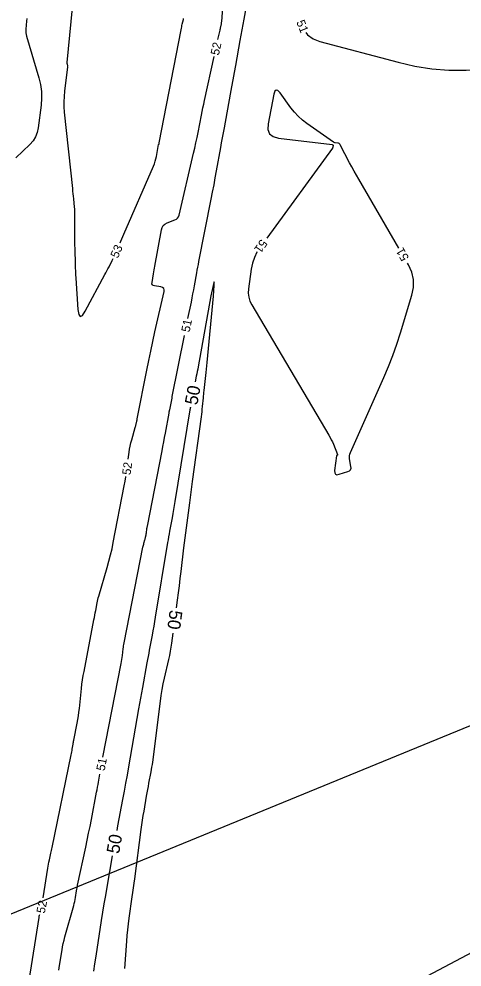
# Model space of a CAD drawing. Extents: x 2384780 to 2405861, y 547869 to 573706.
# Drawn here: x 2396864 to 2396967.1, y 554600 to 554820.6 of the extents above; entities that cross this region are included whole.
import ezdxf

# ---------------------------------------------------------------- set-up
doc = ezdxf.new("R2010")
doc.units = 0
for name, color, linetype in [('Old_Level_60', 7, 'Continuous'), ('Old_Level_61', 7, 'Continuous'), ('Old_Level_63', 7, 'Continuous')]:
    doc.layers.add(name, color=color, linetype=linetype)

msp = doc.modelspace()

# ---------------------------------------------------------------- linework, layer by layer
at = {"layer": 'Old_Level_60'}
for points in [[(2396877.522, 554835.19725), (2396875.12875, 554810.44725), (2396875.12375, 554810.3415), (2396875.1285, 554810.237), (2396875.14375, 554810.1335), (2396875.169, 554810.03075), (2396875.26825, 554809.69725), (2396875.2855, 554809.6255), (2396875.29525, 554809.553), (2396875.29725, 554809.48), (2396875.2915, 554809.40625), (2396874.5605, 554803.75325), (2396874.4395, 554802.5415), (2396874.38975, 554801.32875), (2396874.41125, 554800.11525), (2396874.504, 554798.901), (2396876.38525, 554781.0935), (2396876.4475, 554780.505), (2396876.50975, 554779.9165), (2396876.57175, 554779.328), (2396876.634, 554778.73925), (2396876.837, 554776.81675), (2396876.875, 554776.4045), (2396876.90125, 554775.99175), (2396876.916, 554775.57825), (2396876.91925, 554775.16425), (2396876.89325, 554770.831), (2396876.89175, 554769.9025), (2396876.8985, 554768.974), (2396876.91325, 554768.04575), (2396876.93625, 554767.1175), (2396877.043, 554763.44475), (2396877.0695, 554762.65775), (2396877.1035, 554761.87125), (2396877.145, 554761.08525), (2396877.19375, 554760.29925), (2396877.68275, 554752.98025), (2396877.86775, 554751.78075), (2396878.21325, 554751.31925), (2396878.71925, 554751.59575), (2396879.3855, 554752.61), (2396883.962, 554761.0905), (2396884.2035, 554761.5405), (2396884.44275, 554761.99175), (2396884.68, 554762.444), (2396884.915, 554762.8975), (2396885.67925, 554764.38075), (2396885.84, 554764.7), (2396885.907, 554764.83875)], [(2396903.301, 554750.84175), (2396904.0795, 554754.71425), (2396904.26475, 554755.64675), (2396904.4455, 554756.58), (2396904.622, 554757.514), (2396904.794, 554758.44875), (2396905.34925, 554761.50425), (2396905.4695, 554762.1585), (2396905.59225, 554762.8125), (2396905.7175, 554763.466), (2396905.84525, 554764.119), (2396908.71975, 554778.661), (2396909.041, 554780.3055), (2396909.355, 554781.95125), (2396909.66175, 554783.5985), (2396909.96125, 554785.247), (2396910.92775, 554790.6345), (2396911.13575, 554791.78875), (2396911.345, 554792.94275), (2396911.55575, 554794.09675), (2396911.768, 554795.25025), (2396913.21225, 554803.07075), (2396913.52, 554804.74675), (2396913.825, 554806.4235), (2396914.1265, 554808.1005), (2396914.42525, 554809.7785), (2396915.45275, 554815.58375), (2396915.674, 554816.8275), (2396915.89725, 554818.071), (2396916.12275, 554819.314), (2396916.35, 554820.55675), (2396917.61375, 554827.43175)], [(2396910.281, 554815.7625), (2396910.763, 554817.937), (2396910.8075, 554818.14175), (2396910.851, 554818.34675), (2396910.89325, 554818.55175), (2396910.93425, 554818.75725), (2396911.06575, 554819.42875), (2396911.09175, 554819.573), (2396911.1135, 554819.71775), (2396911.13075, 554819.86325), (2396911.14375, 554820.009), (2396911.6985, 554827.58225)], [(2396865.78925, 554820.6625), (2396865.7295, 554820.083), (2396865.54625, 554818.18825), (2396865.5265, 554817.784), (2396865.5455, 554817.3835), (2396865.6035, 554816.987), (2396865.70025, 554816.594), (2396868.5945, 554806.85575), (2396868.974, 554805.2895), (2396869.1855, 554803.7095), (2396869.229, 554802.11625), (2396869.10425, 554800.5095), (2396868.42275, 554795.2385), (2396868.19275, 554794.151), (2396867.79475, 554793.148), (2396867.22875, 554792.229), (2396866.49475, 554791.39425), (2396863.2345, 554788.2355)], [(2396887.50125, 554768.50725), (2396887.647, 554768.847), (2396887.88825, 554769.4065), (2396888.13025, 554769.9655), (2396888.3735, 554770.524), (2396895.27075, 554786.33125), (2396895.493, 554786.8845), (2396895.6815, 554787.448), (2396895.83625, 554788.0215), (2396895.957, 554788.6055), (2396896.4385, 554791.33425), (2396896.441, 554791.34325), (2396896.44575, 554791.35075), (2396896.45225, 554791.3565), (2396896.4605, 554791.361), (2396896.491, 554791.3725), (2396896.497, 554791.37575), (2396896.50175, 554791.37975), (2396896.50525, 554791.385), (2396896.5075, 554791.39125), (2396896.554, 554791.58875), (2396896.56375, 554791.63125), (2396896.573, 554791.67375), (2396896.582, 554791.71625), (2396896.5905, 554791.759), (2396901.70075, 554818.0665), (2396901.7665, 554818.39975), (2396901.8345, 554818.73225), (2396901.90475, 554819.0645), (2396901.977, 554819.39625), (2396902.217, 554820.479), (2396902.26775, 554820.71125)], [(2396930.73975, 554817.43025), (2396931.14525, 554816.87675), (2396932.403, 554815.93), (2396933.988, 554815.30625), (2396952.19625, 554810.49425), (2396956.11475, 554809.6075), (2396960.066, 554809.0095), (2396964.05025, 554808.70025), (2396968.06775, 554808.68), (2396987.7645, 554809.28575), (2396989.19225, 554809.35775), (2396990.614, 554809.48625), (2396992.02925, 554809.67075), (2396993.4385, 554809.9115), (2396998.0315, 554810.79), (2396999.0175, 554810.96725), (2397000.0065, 554811.122), (2397000.99875, 554811.2545), (2397001.99425, 554811.3645), (2397021.9915, 554813.35025), (2397024.10375, 554813.59875), (2397026.2025, 554813.92375), (2397028.288, 554814.32525), (2397028.876, 554814.461)], [(2396889.40375, 554718.107), (2396889.61125, 554719.74975), (2396889.7175, 554720.477), (2396889.8515, 554721.19875), (2396890.0135, 554721.9145), (2396890.2035, 554722.6245), (2396891.04175, 554725.53325), (2396891.09675, 554725.7295), (2396891.1485, 554725.92625), (2396891.1975, 554726.124), (2396891.24325, 554726.3225), (2396891.388, 554726.97225), (2396891.4185, 554727.1115), (2396891.44825, 554727.251), (2396891.47675, 554727.39075), (2396891.5045, 554727.53075), (2396893.7125, 554738.871), (2396894.154, 554741.09275), (2396894.613, 554743.311), (2396895.08925, 554745.5255), (2396895.583, 554747.7365), (2396897.7175, 554757.12025), (2396897.751, 554757.53525), (2396897.6415, 554757.855), (2396897.389, 554758.07975), (2396896.9935, 554758.20925), (2396895.46725, 554758.477), (2396895.18825, 554758.568), (2396895.00575, 554758.7265), (2396894.91975, 554758.95225), (2396894.93, 554759.2455), (2396895.298, 554761.30125), (2396895.37675, 554761.742), (2396895.45525, 554762.1825), (2396895.5335, 554762.62325), (2396895.61125, 554763.064), (2396897.10125, 554771.50975), (2396897.2615, 554772.05), (2396897.53525, 554772.4965), (2396897.92225, 554772.8495), (2396898.4225, 554773.1085), (2396900.24225, 554773.80225), (2396900.59525, 554773.98325), (2396900.875, 554774.22825), (2396901.081, 554774.538), (2396901.2135, 554774.912), (2396904.61025, 554789.31775), (2396904.89025, 554790.53225), (2396905.158, 554791.74925), (2396905.414, 554792.96875), (2396905.6575, 554794.191), (2396906.434, 554798.18775), (2396906.603, 554799.04375), (2396906.77775, 554799.8985), (2396906.95825, 554800.752), (2396907.144, 554801.60425), (2396909.41575, 554811.85725)], [(2396952.37775, 554767.21425), (2396943.056, 554783.2625), (2396942.50925, 554784.2145), (2396941.97225, 554785.172), (2396941.445, 554786.13475), (2396940.92725, 554787.103), (2396938.702, 554791.316), (2396938.60625, 554791.45775), (2396938.487, 554791.566), (2396938.34425, 554791.64025), (2396938.178, 554791.68075), (2396937.596, 554791.7575), (2396937.474, 554791.78075), (2396937.3575, 554791.81825), (2396937.24625, 554791.8695), (2396937.14075, 554791.93475), (2396930.9575, 554796.26875), (2396929.92075, 554797.06025), (2396928.9595, 554797.92875), (2396928.07375, 554798.874), (2396927.26325, 554799.89625), (2396924.7395, 554803.36075), (2396924.2445, 554803.89775), (2396923.8405, 554804.02375), (2396923.52775, 554803.73875), (2396923.306, 554803.04275), (2396921.964, 554796.1665), (2396921.8985, 554794.8545), (2396922.2775, 554793.86575), (2396923.10125, 554793.2), (2396924.36925, 554792.8575), (2396936.87875, 554791.33725), (2396936.967, 554791.3135), (2396937.026, 554791.26725), (2396937.05575, 554791.19825), (2396937.05625, 554791.107), (2396937.01025, 554790.77175), (2396936.99625, 554790.7015), (2396936.97425, 554790.63475), (2396936.94375, 554790.571), (2396936.90525, 554790.51075), (2396921.654, 554769.591)], [(2396919.36575, 554766.312), (2396919.3565, 554766.29725), (2396918.757, 554765.0485), (2396918.31775, 554763.735), (2396918.03875, 554762.3565), (2396917.38825, 554757.74725), (2396917.32975, 554756.77575), (2396917.43325, 554755.83675), (2396917.6985, 554754.92975), (2396918.12575, 554754.05525)], [(2396918.12575, 554754.05525), (2396936.096, 554723.6945), (2396936.38175, 554723.192), (2396936.6495, 554722.6805), (2396936.8995, 554722.16), (2396937.1315, 554721.63025), (2396938.134, 554719.22975), (2396938.145, 554719.18725), (2396938.14, 554719.151), (2396938.11875, 554719.12125), (2396938.08125, 554719.098), (2396937.9325, 554719.03275), (2396937.90425, 554719.01625), (2396937.88275, 554718.9945), (2396937.868, 554718.9675), (2396937.86025, 554718.93575), (2396937.43775, 554715.52175), (2396937.44525, 554714.98325), (2396937.62725, 554714.6545), (2396937.98375, 554714.5355), (2396938.51475, 554714.6265), (2396940.53425, 554715.266), (2396940.903, 554715.442), (2396941.144, 554715.69525), (2396941.257, 554716.026), (2396941.24225, 554716.43425), (2396940.9305, 554718.2055), (2396940.89175, 554718.5815), (2396940.909, 554718.9505), (2396940.98225, 554719.31275), (2396941.1115, 554719.668), (2396948.90575, 554737.108), (2396950.003, 554739.67125), (2396951.01725, 554742.26525), (2396951.94825, 554744.89025), (2396952.7965, 554747.54625), (2396955.4315, 554756.27275), (2396955.803, 554758.12), (2396955.788, 554759.92225), (2396955.3865, 554761.67925), (2396954.59875, 554763.39075), (2396954.38675, 554763.7555)], [(2396883.5, 554648.7635), (2396887.77, 554670.5675), (2396887.8575, 554671.04125), (2396887.93475, 554671.51675), (2396888.00175, 554671.99375), (2396888.05825, 554672.47225), (2396888.2265, 554674.038), (2396888.26625, 554674.373), (2396888.31325, 554674.70675), (2396888.3675, 554675.0395), (2396888.42925, 554675.37125), (2396892.8275, 554697.6425), (2396892.877, 554697.88), (2396892.93225, 554698.11625), (2396892.9925, 554698.35125), (2396893.05825, 554698.58475), (2396893.2815, 554699.34575), (2396893.3275, 554699.5095), (2396893.36975, 554699.674), (2396893.408, 554699.83925), (2396893.44225, 554700.00575), (2396893.55275, 554700.573), (2396893.5755, 554700.69475), (2396893.59625, 554700.817), (2396893.61475, 554700.93925), (2396893.63125, 554701.062), (2396893.73325, 554701.869), (2396893.7565, 554702.0415), (2396893.78275, 554702.21375), (2396893.81175, 554702.3855), (2396893.84375, 554702.55675), (2396897.2635, 554720.08225), (2396897.463, 554721.11075), (2396897.6595, 554722.14), (2396897.8535, 554723.1695), (2396898.045, 554724.1995), (2396898.9035, 554728.85625), (2396898.9175, 554728.932), (2396898.93075, 554729.008), (2396898.94375, 554729.084), (2396898.9565, 554729.16), (2396898.9975, 554729.4085), (2396899.0065, 554729.4615), (2396899.01575, 554729.51475), (2396899.02575, 554729.56775), (2396899.03625, 554729.62075), (2396899.58925, 554732.36225), (2396899.59575, 554732.3945), (2396899.602, 554732.42675), (2396899.60825, 554732.45925), (2396899.61425, 554732.4915), (2396899.63375, 554732.59725), (2396899.638, 554732.62), (2396899.64225, 554732.6425), (2396899.6465, 554732.665), (2396899.651, 554732.68775), (2396902.5125, 554746.92025)], [(2396869.599, 554616.094), (2396870.68175, 554622.9665), (2396870.76075, 554623.447), (2396870.8465, 554623.92625), (2396870.9385, 554624.40425), (2396871.03725, 554624.881), (2396871.37075, 554626.43625), (2396871.44175, 554626.76975), (2396871.5125, 554627.10325), (2396871.58225, 554627.43675), (2396871.65175, 554627.7705), (2396876.1165, 554649.3385), (2396876.18425, 554649.675), (2396876.24825, 554650.012), (2396876.30875, 554650.34975), (2396876.3655, 554650.68825), (2396876.54475, 554651.795), (2396876.584, 554652.032), (2396876.6255, 554652.26875), (2396876.66875, 554652.505), (2396876.71375, 554652.741), (2396877.494, 554656.72425), (2396877.65175, 554657.579), (2396877.791, 554658.43675), (2396877.91175, 554659.2975), (2396878.014, 554660.16075), (2396878.512, 554664.79825), (2396878.629, 554665.7905), (2396878.76625, 554666.77975), (2396878.92375, 554667.766), (2396879.1015, 554668.749), (2396881.39975, 554680.75075), (2396881.5045, 554681.2985), (2396881.6095, 554681.846), (2396881.71425, 554682.3935), (2396881.81925, 554682.94125), (2396882.16175, 554684.73), (2396882.23975, 554685.11225), (2396882.32675, 554685.49225), (2396882.423, 554685.87), (2396882.52825, 554686.2455), (2396884.499, 554692.9595), (2396884.9045, 554694.40225), (2396885.27575, 554695.85325), (2396885.61325, 554697.31275), (2396885.917, 554698.78025), (2396888.477, 554711.92475), (2396888.67525, 554712.98875), (2396888.85525, 554714.05575), (2396888.86875, 554714.14325)], [(2396873.24125, 554599.2245), (2396873.404, 554600.32875), (2396873.98175, 554603.93075), (2396874.11675, 554604.70025), (2396874.27375, 554605.46475), (2396874.45275, 554606.2245), (2396874.654, 554606.97925), (2396876.7135, 554614.2815), (2396876.83725, 554614.74675), (2396876.947, 554615.215), (2396877.043, 554615.6865), (2396877.125, 554616.16075), (2396877.37, 554617.7155), (2396877.42475, 554618.04825), (2396877.484, 554618.38025), (2396877.54775, 554618.71125), (2396877.61625, 554619.0415), (2396879.50875, 554627.872), (2396879.84825, 554629.47575), (2396880.17975, 554631.08125), (2396880.50325, 554632.6885), (2396880.819, 554634.29725), (2396882.04275, 554640.62125), (2396882.1555, 554641.2155), (2396882.2635, 554641.81025), (2396882.367, 554642.40625), (2396882.466, 554643.00275), (2396882.7625, 554644.8325)], [(2396864.803, 554587.073), (2396868.64675, 554611.488), (2396868.695, 554611.7675), (2396868.7515, 554612.045), (2396868.78375, 554612.1835)]]:
    msp.add_lwpolyline(points, dxfattribs=at)
at = {"layer": 'Old_Level_61'}
for points in [[(2396900.6345, 554683.58575), (2396900.86975, 554685.33975), (2396901.0905, 554687.0115), (2396901.3045, 554688.684), (2396901.51175, 554690.3575), (2396901.7125, 554692.03175), (2396902.357, 554697.50225), (2396902.497, 554698.67425), (2396902.64125, 554699.846), (2396902.7895, 554701.017), (2396902.9415, 554702.1875), (2396903.7065, 554707.993), (2396903.871, 554709.237), (2396904.03675, 554710.48075), (2396904.20375, 554711.7245), (2396904.372, 554712.968), (2396906.40975, 554727.976), (2396906.48925, 554728.58225), (2396906.56275, 554729.18925), (2396906.63075, 554729.79675), (2396906.69325, 554730.40525), (2396906.88725, 554732.39325), (2396906.92975, 554732.81925), (2396906.9735, 554733.24525), (2396907.01875, 554733.67075), (2396907.0655, 554734.09625), (2396907.45625, 554737.5965), (2396907.5385, 554738.34675), (2396907.61725, 554739.09725), (2396907.693, 554739.848), (2396907.76525, 554740.59925), (2396909.221, 554756.0535), (2396909.41975, 554758.54225), (2396909.39175, 554759.38475), (2396909.137, 554758.581), (2396908.65575, 554756.1315), (2396905.654, 554739.60925), (2396905.553, 554739.06075), (2396905.4495, 554738.51275), (2396905.3435, 554737.96525), (2396905.23475, 554737.4185), (2396904.976, 554736.13075)], [(2396903.86775, 554730.234), (2396903.86675, 554730.2285), (2396903.8515, 554730.15075), (2396903.836, 554730.07325), (2396903.785, 554729.82), (2396903.77425, 554729.76575), (2396903.764, 554729.7115), (2396903.75425, 554729.657), (2396903.745, 554729.60225), (2396900.24775, 554708.32575), (2396900.08825, 554707.3705), (2396899.92425, 554706.416), (2396899.7555, 554705.46225), (2396899.58225, 554704.50925), (2396899.0085, 554701.39775), (2396898.887, 554700.73075), (2396898.76875, 554700.06325), (2396898.6535, 554699.39525), (2396898.54125, 554698.7265), (2396895.6755, 554681.39575), (2396895.4975, 554680.33575), (2396895.31425, 554679.27675), (2396895.12575, 554678.2185), (2396894.93225, 554677.161), (2396894.29075, 554673.70875), (2396894.1535, 554672.969), (2396894.016, 554672.229), (2396893.879, 554671.48925), (2396893.74175, 554670.7495), (2396892.67625, 554664.99775), (2396892.44975, 554663.76475), (2396892.2265, 554662.53125), (2396892.007, 554661.29725), (2396891.791, 554660.0625), (2396889.4435, 554646.5345), (2396889.1125, 554644.646), (2396888.7755, 554642.75875), (2396888.43225, 554640.8725), (2396888.08275, 554638.9875), (2396886.93075, 554632.8315), (2396886.72425, 554631.71825)], [(2396888.61675, 554599.6525), (2396889.0665, 554605.95875), (2396889.174, 554607.30875), (2396889.30425, 554608.6565), (2396889.457, 554610.002), (2396889.63225, 554611.345), (2396890.31825, 554616.282), (2396890.46425, 554617.34), (2396890.609, 554618.3985), (2396890.75175, 554619.457), (2396890.893, 554620.5155), (2396892.41475, 554631.98775), (2396892.5625, 554633.06), (2396892.72075, 554634.13075), (2396892.8895, 554635.19975), (2396893.069, 554636.267), (2396893.67225, 554639.75125), (2396893.80325, 554640.4975), (2396893.9375, 554641.24325), (2396894.075, 554641.98825), (2396894.21575, 554642.73275), (2396894.71875, 554645.35975), (2396894.82225, 554645.9235), (2396894.91675, 554646.4885), (2396895.0025, 554647.05475), (2396895.0795, 554647.62275), (2396896.893, 554661.82775), (2396897.08275, 554663.1805), (2396897.30525, 554664.5275), (2396897.56075, 554665.86875), (2396897.849, 554667.204), (2396898.845, 554671.5565), (2396899.04775, 554672.49125), (2396899.22875, 554673.42975), (2396899.38825, 554674.37225), (2396899.52625, 554675.3185), (2396899.83725, 554677.639)], [(2396885.67125, 554625.8115), (2396884.399, 554618.53125), (2396884.06625, 554616.598), (2396883.7435, 554614.663), (2396883.43075, 554612.7265), (2396883.128, 554610.7885), (2396881.8575, 554602.51325), (2396881.5755, 554600.74175), (2396881.274, 554598.97375)]]:
    msp.add_lwpolyline(points, dxfattribs=at)
at = {"layer": 'Old_Level_63'}
for points in [[(2395727.98416, 554147.46061), (2397412.65799, 554838.03553), (2397895.79633, 554886.52031)], [(2395724.84445, 553944.748), (2397412.65799, 554838.03553)]]:
    msp.add_lwpolyline(points, dxfattribs=at)

# ---------------------------------------------------------------- texts
at = {"layer": 'Old_Level_60'}
for s, rotation, p in [('51', 291.797425, (2396928.47175, 554819.868)), ('52', 77.5069417, (2396910.47225, 554812.00225)), ('53', 66.5125083, (2396886.97525, 554764.761)), ('51', 235.0924778, (2396920.3045, 554769.477)), ('51', 120.1507139, (2396954.8165, 554765.00675)), ('51', 78.6323333, (2396903.66375, 554747.5725)), ('52', 82.3134556, (2396889.92525, 554714.374)), ('51', 79.3747083, (2396883.88925, 554645.50225)), ('52', 78.2265778, (2396869.932, 554612.31925))]:
    msp.add_text(s, height=2, rotation=rotation, dxfattribs=at).set_placement(p)
at = {"layer": 'Old_Level_61'}
for rotation, p in [(79.3562639, (2396905.44975, 554730.586)), (262.364325, (2396899.063, 554683.15275)), (79.89305, (2396887.252, 554626.17775))]:
    msp.add_text('50', height=3, rotation=rotation, dxfattribs=at).set_placement(p)

doc.saveas('drawing.dxf')
